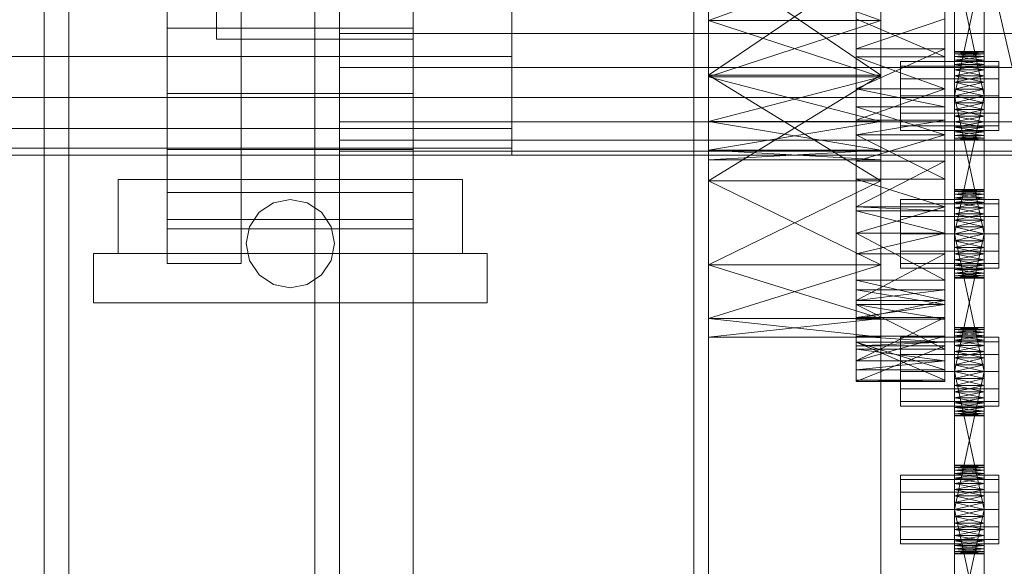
# Model space of a CAD drawing. Header units: millimetres. Extents: x -4738 to 65662, y -68080 to 6847.
# Tile 396 of 656: x 1260 to 1460, y -34477 to -34366. Entities that reach past the tile are written whole.
import ezdxf

# ---------------------------------------------------------------- set-up
doc = ezdxf.new("R2010")
doc.units = ezdxf.units.MM
for name, color, linetype, lineweight in [('COTAS_O', 1, 'Continuous', 0), ('frontal_C03', 7, 'Continuous', 0), ('frontal_secador', 7, 'Continuous', 0)]:
    doc.layers.add(name, color=color, linetype=linetype, lineweight=lineweight)
doc.dimstyles.new('R19_100', dxfattribs={"dimtxt": 250, "dimasz": 150, "dimexe": 150, "dimexo": 80, "dimgap": 100, "dimtad": 1, "dimtih": 1, "dimtoh": 1, "dimdsep": 46, "dimcen": 0.09, "dimadec": 0, "dimazin": 0, "dimtfac": 1, "dimtdec": 4, "dimtofl": 0, "dimtmove": 0, "dimatfit": 3, "dimfxl": 1, "dimtolj": 1, "dimtzin": 0, "dimarcsym": 0})

# ---------------------------------------------------------------- blocks, each defined once
blk = doc.blocks.new('DIM_R31_48')
at = {"layer": 'COTAS_O'}
for p, q in [((-1725, -33700), (-1575, -33655)), ((1725, -33700), (1575, -33655)), ((-1725, -34400), (-1725, -33700)), ((-1725, -33700), (1725, -33700)), ((-1725, -33700), (-1575, -33745)), ((1725, -33700), (1575, -33745)), ((1725, -34400), (1725, -33700))]:
    blk.add_line(p, q, dxfattribs=at)
blk.add_text('3450 O', height=250, dxfattribs=at).set_placement((0, -33600))

msp = doc.modelspace()

# ---------------------------------------------------------------- linework, layer by layer
at = {"layer": 'frontal_C03'}
for p, q in [((1435, -34954.179), (1435, -32259.264)), ((1435, -32263.162), (1435, -34958.077)), ((1435, -35437.51), (1435, -32742.595)), ((1435, -32746.492), (1435, -35441.408)), ((1833.922, -35988), (1415, -34173.45))]:
    msp.add_line(p, q, dxfattribs=at)
at = {"layer": 'frontal_secador'}
for p, q in [((1340, -36000), (1340, -33000)), ((1400, -36000), (1400, -33000)), ((1265, -35980), (1265, -33075)), ((1270, -35980), (1270, -33075)), ((1320, -35980), (1320, -33075)), ((1325, -36000), (1325, -33075)), ((1325, -34600), (1325, -33075)), ((1325, -35980), (1325, -33075)), ((1397, -35940), (1397, -33075)), ((1400, -36000), (1400, -33075)), ((1400, -34600), (1400, -33075)), ((1400, -35940), (1400, -33075)), ((1400, -34650), (1400, -33075)), ((1400, -36000), (1400, -33250)), ((1430, -34389.365), (1430, -34297.639)), ((1430, -34431.527), (1430, -34297.639)), ((1448, -34297.639), (1448, -34389.365)), ((1448, -34297.639), (1448, -34431.527)), ((1400, -34308.24), (1400, -34398.76)), ((1435, -34398.76), (1435, -34308.24)), ((1290, -34415.5), (1290, -34329.5)), ((1300, -34370), (1300, -34330)), ((1305, -34415.5), (1305, -34329.5)), ((1340, -34370), (1340, -34330)), ((1400, -34340.83), (1400, -34398.76)), ((1430, -34389.365), (1430, -34341.142)), ((1435, -34398.76), (1435, -34340.83)), ((1448, -34341.142), (1448, -34389.365)), ((1450, -34384.281), (1450, -34345.481)), ((1456, -34345.481), (1456, -34384.281)), ((1450, -34347.136), (1450, -34384.281)), ((1456, -34384.281), (1456, -34347.136)), ((1450, -34384.281), (1450, -34349.414)), ((1456, -34349.414), (1456, -34384.281)), ((1450, -34381.5), (1450, -34352.092)), ((1450, -34384.281), (1450, -34352.092)), ((1456, -34352.092), (1456, -34381.5)), ((1456, -34352.092), (1456, -34384.281)), ((1290, -34353.5), (1290, -34367.735)), ((1340, -34367.735), (1340, -34353.5)), ((1400, -34353.5), (1400, -34366.17)), ((1400, -34398.76), (1400, -34353.5)), ((1400, -34353.5), (1400, -34377.294)), ((1400, -34353.5), (1400, -34377.599)), ((1400, -34426.731), (1400, -34353.5)), ((1400, -34353.5), (1400, -34386.67)), ((1435, -34353.5), (1400, -34377.294)), ((1435, -34377.294), (1400, -34353.5)), ((1435, -34353.5), (1400, -34366.17)), ((1435, -34366.17), (1400, -34353.5)), ((1435, -34366.17), (1435, -34353.5)), ((1435, -34353.5), (1435, -34398.76)), ((1435, -34377.294), (1435, -34353.5)), ((1435, -34377.599), (1435, -34353.5)), ((1435, -34353.5), (1435, -34426.731)), ((1435, -34386.67), (1435, -34353.5)), ((1450, -34353.5), (1450, -34381.5)), ((1456, -34381.5), (1450, -34353.5)), ((1456, -34353.5), (1450, -34381.5)), ((1456, -34381.5), (1456, -34353.5)), ((1325, -34361.304), (1325, -34368.807)), ((1430, -34361.304), (1430, -34368.807)), ((1360, -34363.853), (1360, -34373.5)), ((1400, -34377.599), (1400, -34366.17)), ((1400, -34398.76), (1400, -34366.17)), ((1435, -34366.17), (1400, -34366.17)), ((1435, -34366.17), (1400, -34377.599)), ((1435, -34377.599), (1400, -34366.17)), ((1430, -34365.858), (1430, -34383.732)), ((1430, -34373.576), (1430, -34365.858)), ((1430, -34389.365), (1430, -34365.858)), ((1430, -34365.858), (1430, -34371.942)), ((1430, -34365.858), (1430, -34409.361)), ((1430, -34365.858), (1430, -34431.527)), ((1448, -34365.858), (1430, -34371.942)), ((1448, -34373.576), (1430, -34365.858)), ((1435, -34366.17), (1435, -34377.599)), ((1435, -34366.17), (1435, -34398.76)), ((1448, -34383.732), (1448, -34365.858)), ((1448, -34365.858), (1448, -34373.576)), ((1448, -34365.858), (1448, -34389.365)), ((1448, -34371.942), (1448, -34365.858)), ((1448, -34409.361), (1448, -34365.858)), ((1448, -34431.527), (1448, -34365.858)), ((1290, -34367.735), (1290, -34381)), ((1340, -34367.735), (1290, -34367.735)), ((1340, -34367.735), (1340, -34381)), ((1300, -34370), (1340, -34370)), ((1325, -34368.807), (1325, -34375.723)), ((1480, -34368.807), (1325, -34368.807)), ((1430, -34368.807), (1325, -34368.807)), ((1430, -34368.807), (1430, -34375.723)), ((1430, -34386.411), (1430, -34371.942)), ((1430, -34371.942), (1430, -34380.075)), ((1430, -34389.365), (1430, -34371.942)), ((1448, -34371.942), (1430, -34371.942)), ((1448, -34371.942), (1430, -34380.075)), ((1448, -34371.942), (1448, -34386.411)), ((1448, -34380.075), (1448, -34371.942)), ((1448, -34371.942), (1448, -34389.365)), ((1360, -34373.5), (-1360, -34373.5)), ((1360, -34373.5), (1360, -34381.784)), ((1430, -34373.576), (1430, -34383.732)), ((1430, -34380.075), (1430, -34373.576)), ((1448, -34380.075), (1430, -34373.576)), ((1448, -34373.576), (1430, -34373.576)), ((1448, -34383.732), (1448, -34373.576)), ((1448, -34373.576), (1448, -34380.075)), ((1450, -34372.611), (1450, -34372.5)), ((1456, -34372.611), (1450, -34372.5)), ((1456, -34372.5), (1450, -34372.5)), ((1456, -34372.5), (1450, -34372.611)), ((1450, -34372.611), (1450, -34373.481)), ((1450, -34372.941), (1450, -34372.611)), ((1450, -34372.611), (1450, -34375.136)), ((1456, -34372.941), (1450, -34372.611)), ((1456, -34372.611), (1450, -34372.611)), ((1456, -34372.611), (1450, -34372.941)), ((1450, -34373.481), (1450, -34372.941)), ((1456, -34373.481), (1450, -34372.941)), ((1456, -34372.941), (1450, -34372.941)), ((1456, -34372.941), (1450, -34373.481)), ((1450, -34373.481), (1450, -34375.136)), ((1450, -34374.219), (1450, -34373.481)), ((1450, -34377.414), (1450, -34373.481)), ((1450, -34412.281), (1450, -34373.481)), ((1456, -34374.219), (1450, -34373.481)), ((1456, -34373.481), (1450, -34373.481)), ((1456, -34373.481), (1450, -34374.219)), ((1456, -34372.611), (1456, -34372.5)), ((1456, -34373.481), (1456, -34372.611)), ((1456, -34372.611), (1456, -34372.941)), ((1456, -34375.136), (1456, -34372.611)), ((1456, -34372.941), (1456, -34373.481)), ((1456, -34375.136), (1456, -34373.481)), ((1456, -34373.481), (1456, -34374.219)), ((1456, -34373.481), (1456, -34377.414)), ((1456, -34373.481), (1456, -34412.281)), ((1325, -34375.723), (1325, -34381.784)), ((1480, -34375.723), (1325, -34375.723)), ((1430, -34375.723), (1325, -34375.723)), ((1430, -34375.723), (1430, -34381.784)), ((1439, -34375.438), (1439, -34374.5)), ((1459, -34374.5), (1439, -34374.5)), ((1439, -34378), (1439, -34375.438)), ((1459, -34375.438), (1439, -34375.438)), ((1450, -34375.136), (1450, -34374.219)), ((1456, -34375.136), (1450, -34374.219)), ((1456, -34374.219), (1450, -34374.219)), ((1456, -34374.219), (1450, -34375.136)), ((1450, -34375.136), (1450, -34377.414)), ((1450, -34376.21), (1450, -34375.136)), ((1450, -34375.136), (1450, -34380.092)), ((1450, -34375.136), (1450, -34412.281)), ((1456, -34376.21), (1450, -34375.136)), ((1456, -34375.136), (1450, -34375.136)), ((1456, -34375.136), (1450, -34376.21)), ((1450, -34377.414), (1450, -34376.21)), ((1456, -34377.414), (1450, -34376.21)), ((1456, -34376.21), (1450, -34376.21)), ((1456, -34376.21), (1450, -34377.414)), ((1456, -34374.219), (1456, -34375.136)), ((1456, -34377.414), (1456, -34375.136)), ((1456, -34375.136), (1456, -34376.21)), ((1456, -34380.092), (1456, -34375.136)), ((1456, -34412.281), (1456, -34375.136)), ((1456, -34376.21), (1456, -34377.414)), ((1459, -34375.438), (1459, -34374.5)), ((1459, -34378), (1459, -34375.438)), ((1400, -34377.294), (1400, -34398.76)), ((1435, -34377.294), (1400, -34377.294)), ((1435, -34377.294), (1400, -34398.76)), ((1435, -34398.76), (1400, -34377.294)), ((1400, -34386.67), (1400, -34377.599)), ((1400, -34398.76), (1400, -34377.599)), ((1435, -34377.599), (1400, -34377.599)), ((1435, -34377.599), (1400, -34386.67)), ((1435, -34386.67), (1400, -34377.599)), ((1435, -34398.76), (1435, -34377.294)), ((1435, -34377.599), (1435, -34386.67)), ((1435, -34377.599), (1435, -34398.76)), ((1439, -34381.5), (1439, -34378)), ((1459, -34378), (1439, -34378)), ((1450, -34377.414), (1450, -34380.092)), ((1450, -34378.719), (1450, -34377.414)), ((1450, -34412.281), (1450, -34377.414)), ((1456, -34378.719), (1450, -34377.414)), ((1456, -34377.414), (1450, -34377.414)), ((1456, -34377.414), (1450, -34378.719)), ((1456, -34380.092), (1456, -34377.414)), ((1456, -34377.414), (1456, -34378.719)), ((1456, -34377.414), (1456, -34412.281)), ((1459, -34381.5), (1459, -34378)), ((1430, -34380.075), (1430, -34386.411)), ((1430, -34383.732), (1430, -34380.075)), ((1448, -34380.075), (1430, -34380.075)), ((1448, -34380.075), (1430, -34386.411)), ((1448, -34383.732), (1430, -34380.075)), ((1448, -34386.411), (1448, -34380.075)), ((1448, -34380.075), (1448, -34383.732)), ((1450, -34380.092), (1450, -34378.719)), ((1456, -34380.092), (1450, -34378.719)), ((1456, -34378.719), (1450, -34378.719)), ((1456, -34378.719), (1450, -34380.092)), ((1450, -34409.5), (1450, -34380.092)), ((1450, -34380.092), (1450, -34381.5)), ((1450, -34412.281), (1450, -34380.092)), ((1456, -34381.5), (1450, -34380.092)), ((1456, -34380.092), (1450, -34380.092)), ((1456, -34380.092), (1450, -34381.5)), ((1456, -34378.719), (1456, -34380.092)), ((1456, -34380.092), (1456, -34409.5)), ((1456, -34381.5), (1456, -34380.092)), ((1456, -34380.092), (1456, -34412.281)), ((1360, -34381.784), (-1360, -34381.784)), ((1290, -34381), (1290, -34392.391)), ((1340, -34381), (1290, -34381)), ((1325, -34381.784), (1325, -34386.759)), ((1480, -34381.784), (1325, -34381.784)), ((1430, -34381.784), (1325, -34381.784)), ((1340, -34381), (1340, -34392.391)), ((1360, -34381.784), (1360, -34388.141)), ((1430, -34381.784), (1430, -34386.759)), ((1439, -34381.5), (1439, -34385)), ((1439, -34381.5), (1459, -34381.5)), ((1450, -34381.5), (1450, -34409.5)), ((1456, -34409.5), (1450, -34381.5)), ((1456, -34381.5), (1450, -34381.5)), ((1456, -34381.5), (1450, -34409.5)), ((1450, -34384.281), (1450, -34381.5)), ((1450, -34381.5), (1450, -34382.908)), ((1456, -34381.5), (1450, -34382.908)), ((1456, -34382.908), (1450, -34381.5)), ((1456, -34409.5), (1456, -34381.5)), ((1456, -34381.5), (1456, -34384.281)), ((1456, -34382.908), (1456, -34381.5)), ((1459, -34385), (1459, -34381.5)), ((1430, -34389.365), (1430, -34383.732)), ((1448, -34389.365), (1430, -34383.732)), ((1448, -34383.732), (1430, -34383.732)), ((1448, -34383.732), (1448, -34389.365)), ((1450, -34382.908), (1450, -34384.281)), ((1456, -34382.908), (1450, -34382.908)), ((1456, -34382.908), (1450, -34384.281)), ((1456, -34384.281), (1450, -34382.908)), ((1456, -34384.281), (1456, -34382.908)), ((1439, -34385), (1439, -34387.562)), ((1459, -34385), (1439, -34385)), ((1450, -34386.79), (1450, -34384.281)), ((1450, -34384.281), (1450, -34385.586)), ((1450, -34388.781), (1450, -34384.281)), ((1450, -34390.5), (1450, -34384.281)), ((1456, -34384.281), (1450, -34384.281)), ((1456, -34384.281), (1450, -34385.586)), ((1456, -34385.586), (1450, -34384.281)), ((1450, -34385.586), (1450, -34386.79)), ((1456, -34385.586), (1450, -34385.586)), ((1456, -34385.586), (1450, -34386.79)), ((1456, -34386.79), (1450, -34385.586)), ((1456, -34384.281), (1456, -34386.79)), ((1456, -34385.586), (1456, -34384.281)), ((1456, -34384.281), (1456, -34388.781)), ((1456, -34384.281), (1456, -34390.5)), ((1456, -34386.79), (1456, -34385.586)), ((1459, -34385), (1459, -34387.562)), ((1360, -34388.141), (-1360, -34388.141)), ((1325, -34386.759), (1325, -34390.455)), ((1480, -34386.759), (1325, -34386.759)), ((1430, -34386.759), (1325, -34386.759)), ((1360, -34388.141), (1360, -34392.137)), ((1400, -34426.731), (1400, -34386.67)), ((1400, -34392.493), (1400, -34386.67)), ((1400, -34398.76), (1400, -34386.67)), ((1435, -34386.67), (1400, -34386.67)), ((1435, -34386.67), (1400, -34392.493)), ((1435, -34392.493), (1400, -34386.67)), ((1430, -34386.411), (1430, -34389.365)), ((1448, -34386.411), (1430, -34386.411)), ((1448, -34386.411), (1430, -34389.365)), ((1430, -34386.759), (1430, -34390.455)), ((1435, -34386.67), (1435, -34426.731)), ((1435, -34386.67), (1435, -34392.493)), ((1435, -34386.67), (1435, -34398.76)), ((1439, -34387.562), (1439, -34388.5)), ((1459, -34387.562), (1439, -34387.562)), ((1448, -34389.365), (1448, -34386.411)), ((1450, -34388.781), (1450, -34386.79)), ((1450, -34386.79), (1450, -34387.864)), ((1456, -34386.79), (1450, -34386.79)), ((1456, -34386.79), (1450, -34387.864)), ((1456, -34387.864), (1450, -34386.79)), ((1450, -34387.864), (1450, -34388.781)), ((1456, -34387.864), (1450, -34387.864)), ((1456, -34387.864), (1450, -34388.781)), ((1456, -34388.781), (1450, -34387.864)), ((1456, -34386.79), (1456, -34388.781)), ((1456, -34387.864), (1456, -34386.79)), ((1456, -34388.781), (1456, -34387.864)), ((1459, -34387.562), (1459, -34388.5)), ((1430, -34389.365), (1430, -34404.806)), ((1430, -34398.435), (1430, -34389.365)), ((1430, -34409.361), (1430, -34389.365)), ((1430, -34389.365), (1430, -34394.777)), ((1430, -34423.89), (1430, -34389.365)), ((1430, -34431.527), (1430, -34389.365)), ((1448, -34389.365), (1430, -34389.365)), ((1448, -34389.365), (1430, -34394.777)), ((1448, -34398.435), (1430, -34389.365)), ((1459, -34388.5), (1439, -34388.5)), ((1448, -34404.806), (1448, -34389.365)), ((1448, -34389.365), (1448, -34398.435)), ((1448, -34389.365), (1448, -34409.361)), ((1448, -34394.777), (1448, -34389.365)), ((1448, -34389.365), (1448, -34423.89)), ((1448, -34389.365), (1448, -34431.527)), ((1450, -34390.059), (1450, -34388.781)), ((1450, -34388.781), (1450, -34389.519)), ((1450, -34390.5), (1450, -34388.781)), ((1456, -34388.781), (1450, -34388.781)), ((1456, -34388.781), (1450, -34389.519)), ((1456, -34389.519), (1450, -34388.781)), ((1450, -34389.519), (1450, -34390.059)), ((1456, -34389.519), (1450, -34389.519)), ((1456, -34389.519), (1450, -34390.059)), ((1456, -34390.059), (1450, -34389.519)), ((1450, -34390.5), (1450, -34390.059)), ((1450, -34390.059), (1450, -34390.389)), ((1456, -34390.059), (1450, -34390.059)), ((1456, -34390.059), (1450, -34390.389)), ((1456, -34390.389), (1450, -34390.059)), ((1456, -34388.781), (1456, -34390.059)), ((1456, -34389.519), (1456, -34388.781)), ((1456, -34388.781), (1456, -34390.5)), ((1456, -34390.059), (1456, -34389.519)), ((1456, -34390.059), (1456, -34390.5)), ((1456, -34390.389), (1456, -34390.059)), ((1360, -34392.137), (-1360, -34392.137)), ((1325, -34390.455), (1325, -34392.731)), ((1480, -34390.455), (1325, -34390.455)), ((1430, -34390.455), (1325, -34390.455)), ((1360, -34392.137), (1360, -34393.5)), ((1430, -34390.455), (1430, -34392.731)), ((1450, -34390.389), (1450, -34390.5)), ((1456, -34390.389), (1450, -34390.389)), ((1456, -34390.389), (1450, -34390.5)), ((1456, -34390.5), (1450, -34390.389)), ((1456, -34390.5), (1450, -34390.5)), ((1456, -34390.5), (1456, -34390.389)), ((1360, -34393.5), (-1360, -34393.5)), ((1290, -34392.391), (1290, -34401.131)), ((1340, -34392.391), (1290, -34392.391)), ((1325, -34392.731), (1325, -34393.5)), ((1480, -34392.731), (1325, -34392.731)), ((1430, -34392.731), (1325, -34392.731)), ((1480, -34393.5), (1325, -34393.5)), ((1430, -34393.5), (1325, -34393.5)), ((1340, -34392.391), (1340, -34401.131)), ((1400, -34426.731), (1400, -34392.493)), ((1400, -34394.5), (1400, -34392.493)), ((1435, -34392.493), (1400, -34392.493)), ((1435, -34392.493), (1400, -34394.5)), ((1435, -34394.5), (1400, -34392.493)), ((1430, -34392.731), (1430, -34393.5)), ((1435, -34392.493), (1435, -34426.731)), ((1435, -34392.493), (1435, -34394.5)), ((1400, -34426.731), (1400, -34394.5)), ((1435, -34394.5), (1400, -34394.5)), ((1430, -34409.353), (1430, -34394.777)), ((1430, -34394.777), (1430, -34404.05)), ((1430, -34409.361), (1430, -34394.777)), ((1448, -34394.777), (1430, -34394.777)), ((1448, -34394.777), (1430, -34404.05)), ((1435, -34394.5), (1435, -34426.731)), ((1448, -34394.777), (1448, -34409.353)), ((1448, -34404.05), (1448, -34394.777)), ((1448, -34394.777), (1448, -34409.361)), ((1280, -34398.5), (1350, -34398.5)), ((1280, -34413.5), (1280, -34398.5)), ((1350, -34413.5), (1350, -34398.5)), ((1400, -34426.731), (1400, -34398.76)), ((1400, -34398.76), (1400, -34415.794)), ((1435, -34398.76), (1400, -34398.76)), ((1435, -34398.76), (1400, -34415.794)), ((1435, -34415.794), (1400, -34398.76)), ((1430, -34398.435), (1430, -34404.806)), ((1430, -34404.05), (1430, -34398.435)), ((1448, -34404.05), (1430, -34398.435)), ((1448, -34398.435), (1430, -34398.435)), ((1435, -34398.76), (1435, -34426.731)), ((1435, -34415.794), (1435, -34398.76)), ((1448, -34404.806), (1448, -34398.435)), ((1448, -34398.435), (1448, -34404.05)), ((1290, -34401.131), (1290, -34406.626)), ((1340, -34401.131), (1290, -34401.131)), ((1340, -34401.131), (1340, -34406.626)), ((1450, -34400.611), (1450, -34400.5)), ((1456, -34400.611), (1450, -34400.5)), ((1456, -34400.5), (1450, -34400.5)), ((1456, -34400.5), (1450, -34400.611)), ((1450, -34400.611), (1450, -34401.481)), ((1450, -34400.941), (1450, -34400.611)), ((1450, -34400.611), (1450, -34403.136)), ((1456, -34400.941), (1450, -34400.611)), ((1456, -34400.611), (1450, -34400.611)), ((1456, -34400.611), (1450, -34400.941)), ((1450, -34401.481), (1450, -34400.941)), ((1456, -34401.481), (1450, -34400.941)), ((1456, -34400.941), (1450, -34400.941)), ((1456, -34400.941), (1450, -34401.481)), ((1450, -34401.481), (1450, -34403.136)), ((1450, -34402.219), (1450, -34401.481)), ((1450, -34405.414), (1450, -34401.481)), ((1450, -34440.281), (1450, -34401.481)), ((1456, -34402.219), (1450, -34401.481)), ((1456, -34401.481), (1450, -34401.481)), ((1456, -34401.481), (1450, -34402.219)), ((1450, -34403.136), (1450, -34402.219)), ((1456, -34403.136), (1450, -34402.219)), ((1456, -34402.219), (1450, -34402.219)), ((1456, -34402.219), (1450, -34403.136)), ((1456, -34400.611), (1456, -34400.5)), ((1456, -34401.481), (1456, -34400.611)), ((1456, -34400.611), (1456, -34400.941)), ((1456, -34403.136), (1456, -34400.611)), ((1456, -34400.941), (1456, -34401.481)), ((1456, -34403.136), (1456, -34401.481)), ((1456, -34401.481), (1456, -34402.219)), ((1456, -34401.481), (1456, -34405.414)), ((1456, -34401.481), (1456, -34440.281)), ((1456, -34402.219), (1456, -34403.136)), ((1308.636, -34405.136), (1311.556, -34403.185)), ((1311.556, -34403.185), (1315, -34402.5)), ((1315, -34402.5), (1318.444, -34403.185)), ((1318.444, -34403.185), (1321.364, -34405.136)), ((1430, -34404.05), (1430, -34409.353)), ((1430, -34404.806), (1430, -34404.05)), ((1448, -34404.05), (1430, -34404.05)), ((1448, -34404.05), (1430, -34409.353)), ((1448, -34404.806), (1430, -34404.05)), ((1439, -34403.438), (1439, -34402.5)), ((1459, -34402.5), (1439, -34402.5)), ((1439, -34406), (1439, -34403.438)), ((1459, -34403.438), (1439, -34403.438)), ((1448, -34409.353), (1448, -34404.05)), ((1448, -34404.05), (1448, -34404.806)), ((1450, -34403.136), (1450, -34405.414)), ((1450, -34404.21), (1450, -34403.136)), ((1450, -34403.136), (1450, -34408.092)), ((1450, -34403.136), (1450, -34440.281)), ((1456, -34404.21), (1450, -34403.136)), ((1456, -34403.136), (1450, -34403.136)), ((1456, -34403.136), (1450, -34404.21)), ((1450, -34405.414), (1450, -34404.21)), ((1456, -34405.414), (1450, -34404.21)), ((1456, -34404.21), (1450, -34404.21)), ((1456, -34404.21), (1450, -34405.414)), ((1456, -34405.414), (1456, -34403.136)), ((1456, -34403.136), (1456, -34404.21)), ((1456, -34408.092), (1456, -34403.136)), ((1456, -34440.281), (1456, -34403.136)), ((1456, -34404.21), (1456, -34405.414)), ((1459, -34403.438), (1459, -34402.5)), ((1459, -34406), (1459, -34403.438)), ((1306.685, -34408.056), (1308.636, -34405.136)), ((1321.364, -34405.136), (1323.315, -34408.056)), ((1430, -34409.361), (1430, -34404.806)), ((1448, -34409.361), (1430, -34404.806)), ((1448, -34404.806), (1430, -34404.806)), ((1439, -34409.5), (1439, -34406)), ((1459, -34406), (1439, -34406)), ((1448, -34404.806), (1448, -34409.361)), ((1450, -34405.414), (1450, -34408.092)), ((1450, -34406.719), (1450, -34405.414)), ((1450, -34440.281), (1450, -34405.414)), ((1456, -34406.719), (1450, -34405.414)), ((1456, -34405.414), (1450, -34405.414)), ((1456, -34405.414), (1450, -34406.719)), ((1456, -34408.092), (1456, -34405.414)), ((1456, -34405.414), (1456, -34406.719)), ((1456, -34405.414), (1456, -34440.281)), ((1459, -34409.5), (1459, -34406)), ((1290, -34406.626), (1290, -34408.5)), ((1340, -34406.626), (1290, -34406.626)), ((1306, -34411.5), (1306.685, -34408.056)), ((1323.315, -34408.056), (1324, -34411.5)), ((1340, -34406.626), (1340, -34408.5)), ((1450, -34408.092), (1450, -34406.719)), ((1456, -34408.092), (1450, -34406.719)), ((1456, -34406.719), (1450, -34406.719)), ((1456, -34406.719), (1450, -34408.092)), ((1450, -34437.5), (1450, -34408.092)), ((1450, -34408.092), (1450, -34409.5)), ((1450, -34440.281), (1450, -34408.092)), ((1456, -34409.5), (1450, -34408.092)), ((1456, -34408.092), (1450, -34408.092)), ((1456, -34408.092), (1450, -34409.5)), ((1456, -34406.719), (1456, -34408.092)), ((1456, -34408.092), (1456, -34437.5)), ((1456, -34409.5), (1456, -34408.092)), ((1456, -34408.092), (1456, -34440.281)), ((1340, -34408.5), (1290, -34408.5)), ((1448, -34409.353), (1430, -34409.353)), ((1448, -34409.353), (1430, -34409.361)), ((1430, -34409.361), (1430, -34420.859)), ((1430, -34418.895), (1430, -34409.361)), ((1430, -34423.89), (1430, -34409.361)), ((1430, -34409.361), (1430, -34413.572)), ((1430, -34409.361), (1430, -34431.527)), ((1448, -34409.361), (1430, -34409.361)), ((1448, -34409.361), (1430, -34413.572)), ((1448, -34418.895), (1430, -34409.361)), ((1439, -34409.5), (1439, -34413)), ((1439, -34409.5), (1459, -34409.5)), ((1448, -34420.859), (1448, -34409.361)), ((1448, -34409.361), (1448, -34418.895)), ((1448, -34409.361), (1448, -34423.89)), ((1448, -34413.572), (1448, -34409.361)), ((1448, -34431.527), (1448, -34409.361)), ((1450, -34409.5), (1450, -34437.5)), ((1456, -34437.5), (1450, -34409.5)), ((1456, -34409.5), (1450, -34409.5)), ((1456, -34409.5), (1450, -34437.5)), ((1450, -34412.281), (1450, -34409.5)), ((1450, -34409.5), (1450, -34410.908)), ((1456, -34409.5), (1450, -34410.908)), ((1456, -34410.908), (1450, -34409.5)), ((1456, -34437.5), (1456, -34409.5)), ((1456, -34409.5), (1456, -34412.281)), ((1456, -34410.908), (1456, -34409.5)), ((1459, -34413), (1459, -34409.5)), ((1306.685, -34414.944), (1306, -34411.5)), ((1324, -34411.5), (1323.315, -34414.944)), ((1450, -34410.908), (1450, -34412.281)), ((1456, -34410.908), (1450, -34410.908)), ((1456, -34410.908), (1450, -34412.281)), ((1456, -34412.281), (1450, -34410.908)), ((1456, -34412.281), (1456, -34410.908)), ((1275, -34413.5), (1355, -34413.5)), ((1275, -34423.5), (1275, -34413.5)), ((1280, -34413.5), (1350, -34413.5)), ((1355, -34423.5), (1355, -34413.5)), ((1430, -34426.827), (1430, -34413.572)), ((1430, -34413.572), (1430, -34423.075)), ((1430, -34423.89), (1430, -34413.572)), ((1448, -34413.572), (1430, -34413.572)), ((1448, -34413.572), (1430, -34423.075)), ((1439, -34413), (1439, -34415.562)), ((1459, -34413), (1439, -34413)), ((1448, -34413.572), (1448, -34426.827)), ((1448, -34423.075), (1448, -34413.572)), ((1448, -34413.572), (1448, -34423.89)), ((1450, -34414.79), (1450, -34412.281)), ((1450, -34412.281), (1450, -34413.586)), ((1450, -34416.781), (1450, -34412.281)), ((1450, -34418.5), (1450, -34412.281)), ((1456, -34412.281), (1450, -34412.281)), ((1456, -34412.281), (1450, -34413.586)), ((1456, -34413.586), (1450, -34412.281)), ((1450, -34413.586), (1450, -34414.79)), ((1456, -34413.586), (1450, -34413.586)), ((1456, -34413.586), (1450, -34414.79)), ((1456, -34414.79), (1450, -34413.586)), ((1456, -34412.281), (1456, -34414.79)), ((1456, -34413.586), (1456, -34412.281)), ((1456, -34412.281), (1456, -34416.781)), ((1456, -34412.281), (1456, -34418.5)), ((1456, -34414.79), (1456, -34413.586)), ((1459, -34413), (1459, -34415.562)), ((1290, -34415.5), (1305, -34415.5)), ((1308.636, -34417.864), (1306.685, -34414.944)), ((1323.315, -34414.944), (1321.364, -34417.864)), ((1400, -34415.794), (1400, -34426.731)), ((1435, -34415.794), (1400, -34415.794)), ((1435, -34415.794), (1400, -34426.731)), ((1435, -34426.731), (1400, -34415.794)), ((1435, -34426.731), (1435, -34415.794)), ((1439, -34415.562), (1439, -34416.5)), ((1459, -34415.562), (1439, -34415.562)), ((1450, -34416.781), (1450, -34414.79)), ((1450, -34414.79), (1450, -34415.864)), ((1456, -34414.79), (1450, -34414.79)), ((1456, -34414.79), (1450, -34415.864)), ((1456, -34415.864), (1450, -34414.79)), ((1450, -34415.864), (1450, -34416.781)), ((1456, -34415.864), (1450, -34415.864)), ((1456, -34415.864), (1450, -34416.781)), ((1456, -34416.781), (1450, -34415.864)), ((1456, -34414.79), (1456, -34416.781)), ((1456, -34415.864), (1456, -34414.79)), ((1456, -34416.781), (1456, -34415.864)), ((1459, -34415.562), (1459, -34416.5)), ((1311.556, -34419.815), (1308.636, -34417.864)), ((1321.364, -34417.864), (1318.444, -34419.815)), ((1459, -34416.5), (1439, -34416.5)), ((1450, -34418.059), (1450, -34416.781)), ((1450, -34416.781), (1450, -34417.519)), ((1450, -34418.5), (1450, -34416.781)), ((1456, -34416.781), (1450, -34416.781)), ((1456, -34416.781), (1450, -34417.519)), ((1456, -34417.519), (1450, -34416.781)), ((1450, -34417.519), (1450, -34418.059)), ((1456, -34417.519), (1450, -34417.519)), ((1456, -34417.519), (1450, -34418.059)), ((1456, -34418.059), (1450, -34417.519)), ((1450, -34418.5), (1450, -34418.059)), ((1450, -34418.059), (1450, -34418.389)), ((1456, -34418.059), (1450, -34418.059)), ((1456, -34418.059), (1450, -34418.389)), ((1456, -34418.389), (1450, -34418.059)), ((1456, -34416.781), (1456, -34418.059)), ((1456, -34417.519), (1456, -34416.781)), ((1456, -34416.781), (1456, -34418.5)), ((1456, -34418.059), (1456, -34417.519)), ((1456, -34418.059), (1456, -34418.5)), ((1456, -34418.389), (1456, -34418.059)), ((1315, -34420.5), (1311.556, -34419.815)), ((1318.444, -34419.815), (1315, -34420.5)), ((1430, -34418.895), (1430, -34420.859)), ((1430, -34423.075), (1430, -34418.895)), ((1448, -34423.075), (1430, -34418.895)), ((1448, -34418.895), (1430, -34418.895)), ((1448, -34420.859), (1448, -34418.895)), ((1448, -34418.895), (1448, -34423.075)), ((1450, -34418.389), (1450, -34418.5)), ((1456, -34418.389), (1450, -34418.389)), ((1456, -34418.389), (1450, -34418.5)), ((1456, -34418.5), (1450, -34418.389)), ((1456, -34418.5), (1450, -34418.5)), ((1456, -34418.5), (1456, -34418.389)), ((1430, -34420.859), (1430, -34423.075)), ((1430, -34423.89), (1430, -34420.859)), ((1448, -34423.89), (1430, -34420.859)), ((1448, -34420.859), (1430, -34420.859)), ((1448, -34420.859), (1430, -34423.075)), ((1448, -34423.075), (1448, -34420.859)), ((1448, -34420.859), (1448, -34423.89)), ((1275, -34423.5), (1355, -34423.5)), ((1430, -34423.075), (1430, -34426.827)), ((1448, -34423.075), (1430, -34423.075)), ((1448, -34423.075), (1430, -34426.827)), ((1430, -34426.827), (1430, -34423.89)), ((1430, -34423.89), (1430, -34430.317)), ((1430, -34432.954), (1430, -34423.89)), ((1430, -34431.527), (1430, -34423.89)), ((1430, -34423.89), (1430, -34426.486)), ((1448, -34426.827), (1430, -34423.89)), ((1448, -34423.89), (1430, -34423.89)), ((1448, -34423.89), (1430, -34426.486)), ((1448, -34432.954), (1430, -34423.89)), ((1448, -34426.827), (1448, -34423.075)), ((1448, -34423.89), (1448, -34426.827)), ((1448, -34430.317), (1448, -34423.89)), ((1448, -34423.89), (1448, -34432.954)), ((1448, -34423.89), (1448, -34431.527)), ((1448, -34426.486), (1448, -34423.89)), ((1400, -34426.731), (1400, -34430.5)), ((1435, -34426.731), (1400, -34426.731)), ((1435, -34426.731), (1400, -34430.5)), ((1435, -34430.5), (1400, -34426.731)), ((1430, -34437.124), (1430, -34426.486)), ((1430, -34426.486), (1430, -34435.291)), ((1430, -34431.527), (1430, -34426.486)), ((1448, -34426.486), (1430, -34426.486)), ((1448, -34426.486), (1430, -34435.291)), ((1448, -34426.827), (1430, -34426.827)), ((1435, -34426.731), (1435, -34430.5)), ((1448, -34426.486), (1448, -34437.124)), ((1448, -34435.291), (1448, -34426.486)), ((1448, -34426.486), (1448, -34431.527)), ((1450, -34428.611), (1450, -34428.5)), ((1456, -34428.611), (1450, -34428.5)), ((1456, -34428.5), (1450, -34428.5)), ((1456, -34428.5), (1450, -34428.611)), ((1450, -34428.611), (1450, -34429.481)), ((1450, -34428.941), (1450, -34428.611)), ((1450, -34428.611), (1450, -34431.136)), ((1456, -34428.941), (1450, -34428.611)), ((1456, -34428.611), (1450, -34428.611)), ((1456, -34428.611), (1450, -34428.941)), ((1450, -34429.481), (1450, -34428.941)), ((1456, -34429.481), (1450, -34428.941)), ((1456, -34428.941), (1450, -34428.941)), ((1456, -34428.941), (1450, -34429.481)), ((1450, -34429.481), (1450, -34431.136)), ((1450, -34430.219), (1450, -34429.481)), ((1450, -34433.414), (1450, -34429.481)), ((1450, -34468.281), (1450, -34429.481)), ((1456, -34430.219), (1450, -34429.481)), ((1456, -34429.481), (1450, -34429.481)), ((1456, -34429.481), (1450, -34430.219)), ((1450, -34431.136), (1450, -34430.219)), ((1456, -34431.136), (1450, -34430.219)), ((1456, -34430.219), (1450, -34430.219)), ((1456, -34430.219), (1450, -34431.136)), ((1456, -34428.611), (1456, -34428.5)), ((1456, -34429.481), (1456, -34428.611)), ((1456, -34428.611), (1456, -34428.941)), ((1456, -34431.136), (1456, -34428.611)), ((1456, -34428.941), (1456, -34429.481)), ((1456, -34431.136), (1456, -34429.481)), ((1456, -34429.481), (1456, -34430.219)), ((1456, -34429.481), (1456, -34433.414)), ((1456, -34429.481), (1456, -34468.281)), ((1456, -34430.219), (1456, -34431.136)), ((1435, -34430.5), (1400, -34430.5)), ((1430, -34432.954), (1430, -34430.317)), ((1430, -34430.317), (1430, -34435.291)), ((1430, -34431.527), (1430, -34430.317)), ((1448, -34431.527), (1430, -34430.317)), ((1448, -34430.317), (1430, -34430.317)), ((1448, -34430.317), (1430, -34435.291)), ((1430, -34437.124), (1430, -34431.527)), ((1430, -34431.527), (1430, -34432.256)), ((1430, -34439.235), (1430, -34431.527)), ((1448, -34437.124), (1430, -34431.527)), ((1448, -34431.527), (1430, -34431.527)), ((1448, -34431.527), (1430, -34432.256)), ((1448, -34439.235), (1430, -34431.527)), ((1439, -34431.438), (1439, -34430.5)), ((1459, -34430.5), (1439, -34430.5)), ((1439, -34434), (1439, -34431.438)), ((1459, -34431.438), (1439, -34431.438)), ((1448, -34430.317), (1448, -34432.954)), ((1448, -34435.291), (1448, -34430.317)), ((1448, -34430.317), (1448, -34431.527)), ((1448, -34431.527), (1448, -34437.124)), ((1448, -34432.256), (1448, -34431.527)), ((1448, -34431.527), (1448, -34439.235)), ((1450, -34431.136), (1450, -34433.414)), ((1450, -34432.21), (1450, -34431.136)), ((1450, -34431.136), (1450, -34436.092)), ((1450, -34431.136), (1450, -34468.281)), ((1456, -34432.21), (1450, -34431.136)), ((1456, -34431.136), (1450, -34431.136)), ((1456, -34431.136), (1450, -34432.21)), ((1450, -34433.414), (1450, -34432.21)), ((1456, -34433.414), (1450, -34432.21)), ((1456, -34432.21), (1450, -34432.21)), ((1456, -34432.21), (1450, -34433.414)), ((1456, -34433.414), (1456, -34431.136)), ((1456, -34431.136), (1456, -34432.21)), ((1456, -34436.092), (1456, -34431.136)), ((1456, -34468.281), (1456, -34431.136)), ((1456, -34432.21), (1456, -34433.414)), ((1459, -34431.438), (1459, -34430.5)), ((1459, -34434), (1459, -34431.438)), ((1430, -34439.235), (1430, -34432.256)), ((1430, -34432.256), (1430, -34439.5)), ((1448, -34432.256), (1430, -34432.256)), ((1448, -34432.256), (1430, -34439.5)), ((1430, -34435.291), (1430, -34432.954)), ((1448, -34435.291), (1430, -34432.954)), ((1448, -34432.954), (1430, -34432.954)), ((1439, -34437.5), (1439, -34434)), ((1459, -34434), (1439, -34434)), ((1448, -34432.256), (1448, -34439.235)), ((1448, -34439.5), (1448, -34432.256)), ((1448, -34432.954), (1448, -34435.291)), ((1450, -34433.414), (1450, -34436.092)), ((1450, -34434.719), (1450, -34433.414)), ((1450, -34468.281), (1450, -34433.414)), ((1456, -34434.719), (1450, -34433.414)), ((1456, -34433.414), (1450, -34433.414)), ((1456, -34433.414), (1450, -34434.719)), ((1456, -34436.092), (1456, -34433.414)), ((1456, -34433.414), (1456, -34434.719)), ((1456, -34433.414), (1456, -34468.281)), ((1459, -34437.5), (1459, -34434)), ((1430, -34435.291), (1430, -34437.124)), ((1448, -34435.291), (1430, -34435.291)), ((1448, -34435.291), (1430, -34437.124)), ((1448, -34437.124), (1448, -34435.291)), ((1450, -34436.092), (1450, -34434.719)), ((1456, -34436.092), (1450, -34434.719)), ((1456, -34434.719), (1450, -34434.719)), ((1456, -34434.719), (1450, -34436.092)), ((1450, -34465.5), (1450, -34436.092)), ((1450, -34436.092), (1450, -34437.5)), ((1450, -34468.281), (1450, -34436.092)), ((1456, -34437.5), (1450, -34436.092)), ((1456, -34436.092), (1450, -34436.092)), ((1456, -34436.092), (1450, -34437.5)), ((1456, -34434.719), (1456, -34436.092)), ((1456, -34436.092), (1456, -34465.5)), ((1456, -34437.5), (1456, -34436.092)), ((1456, -34436.092), (1456, -34468.281)), ((1448, -34437.124), (1430, -34437.124)), ((1439, -34437.5), (1439, -34441)), ((1439, -34437.5), (1459, -34437.5)), ((1450, -34437.5), (1450, -34465.5)), ((1456, -34465.5), (1450, -34437.5)), ((1456, -34437.5), (1450, -34437.5)), ((1456, -34437.5), (1450, -34465.5)), ((1450, -34440.281), (1450, -34437.5)), ((1450, -34437.5), (1450, -34438.908)), ((1456, -34437.5), (1450, -34438.908)), ((1456, -34438.908), (1450, -34437.5)), ((1456, -34465.5), (1456, -34437.5)), ((1456, -34437.5), (1456, -34440.281)), ((1456, -34438.908), (1456, -34437.5)), ((1459, -34441), (1459, -34437.5)), ((1430, -34439.5), (1430, -34439.235)), ((1448, -34439.5), (1430, -34439.235)), ((1448, -34439.235), (1430, -34439.235)), ((1448, -34439.5), (1430, -34439.5)), ((1448, -34439.235), (1448, -34439.5)), ((1450, -34438.908), (1450, -34440.281)), ((1456, -34438.908), (1450, -34438.908)), ((1456, -34438.908), (1450, -34440.281)), ((1456, -34440.281), (1450, -34438.908)), ((1456, -34440.281), (1456, -34438.908)), ((1439, -34441), (1439, -34443.562)), ((1459, -34441), (1439, -34441)), ((1450, -34442.79), (1450, -34440.281)), ((1450, -34440.281), (1450, -34441.586)), ((1450, -34444.781), (1450, -34440.281)), ((1450, -34446.5), (1450, -34440.281)), ((1456, -34440.281), (1450, -34440.281)), ((1456, -34440.281), (1450, -34441.586)), ((1456, -34441.586), (1450, -34440.281)), ((1450, -34441.586), (1450, -34442.79)), ((1456, -34441.586), (1450, -34441.586)), ((1456, -34441.586), (1450, -34442.79)), ((1456, -34442.79), (1450, -34441.586)), ((1456, -34440.281), (1456, -34442.79)), ((1456, -34441.586), (1456, -34440.281)), ((1456, -34440.281), (1456, -34444.781)), ((1456, -34440.281), (1456, -34446.5)), ((1456, -34442.79), (1456, -34441.586)), ((1459, -34441), (1459, -34443.562)), ((1439, -34443.562), (1439, -34444.5)), ((1459, -34443.562), (1439, -34443.562)), ((1450, -34444.781), (1450, -34442.79)), ((1450, -34442.79), (1450, -34443.864)), ((1456, -34442.79), (1450, -34442.79)), ((1456, -34442.79), (1450, -34443.864)), ((1456, -34443.864), (1450, -34442.79)), ((1450, -34443.864), (1450, -34444.781)), ((1456, -34443.864), (1450, -34443.864)), ((1456, -34443.864), (1450, -34444.781)), ((1456, -34444.781), (1450, -34443.864)), ((1456, -34442.79), (1456, -34444.781)), ((1456, -34443.864), (1456, -34442.79)), ((1456, -34444.781), (1456, -34443.864)), ((1459, -34443.562), (1459, -34444.5)), ((1459, -34444.5), (1439, -34444.5)), ((1450, -34446.059), (1450, -34444.781)), ((1450, -34444.781), (1450, -34445.519)), ((1450, -34446.5), (1450, -34444.781)), ((1456, -34444.781), (1450, -34444.781)), ((1456, -34444.781), (1450, -34445.519)), ((1456, -34445.519), (1450, -34444.781)), ((1450, -34445.519), (1450, -34446.059)), ((1456, -34445.519), (1450, -34445.519)), ((1456, -34445.519), (1450, -34446.059)), ((1456, -34446.059), (1450, -34445.519)), ((1450, -34446.5), (1450, -34446.059)), ((1450, -34446.059), (1450, -34446.389)), ((1456, -34446.059), (1450, -34446.059)), ((1456, -34446.059), (1450, -34446.389)), ((1456, -34446.389), (1450, -34446.059)), ((1456, -34444.781), (1456, -34446.059)), ((1456, -34445.519), (1456, -34444.781)), ((1456, -34444.781), (1456, -34446.5)), ((1456, -34446.059), (1456, -34445.519)), ((1456, -34446.059), (1456, -34446.5)), ((1456, -34446.389), (1456, -34446.059)), ((1450, -34446.389), (1450, -34446.5)), ((1456, -34446.389), (1450, -34446.389)), ((1456, -34446.389), (1450, -34446.5)), ((1456, -34446.5), (1450, -34446.389)), ((1456, -34446.5), (1450, -34446.5)), ((1456, -34446.5), (1456, -34446.389)), ((1450, -34456.611), (1450, -34456.5)), ((1456, -34456.611), (1450, -34456.5)), ((1456, -34456.5), (1450, -34456.5)), ((1456, -34456.5), (1450, -34456.611)), ((1450, -34456.611), (1450, -34457.481)), ((1450, -34456.941), (1450, -34456.611)), ((1450, -34456.611), (1450, -34459.136)), ((1456, -34456.941), (1450, -34456.611)), ((1456, -34456.611), (1450, -34456.611)), ((1456, -34456.611), (1450, -34456.941)), ((1450, -34457.481), (1450, -34456.941)), ((1456, -34457.481), (1450, -34456.941)), ((1456, -34456.941), (1450, -34456.941)), ((1456, -34456.941), (1450, -34457.481)), ((1450, -34457.481), (1450, -34459.136)), ((1450, -34458.219), (1450, -34457.481)), ((1450, -34461.414), (1450, -34457.481)), ((1450, -34496.281), (1450, -34457.481)), ((1456, -34458.219), (1450, -34457.481)), ((1456, -34457.481), (1450, -34457.481)), ((1456, -34457.481), (1450, -34458.219)), ((1450, -34459.136), (1450, -34458.219)), ((1456, -34459.136), (1450, -34458.219)), ((1456, -34458.219), (1450, -34458.219)), ((1456, -34458.219), (1450, -34459.136)), ((1456, -34456.611), (1456, -34456.5)), ((1456, -34457.481), (1456, -34456.611)), ((1456, -34456.611), (1456, -34456.941)), ((1456, -34459.136), (1456, -34456.611)), ((1456, -34456.941), (1456, -34457.481)), ((1456, -34459.136), (1456, -34457.481)), ((1456, -34457.481), (1456, -34458.219)), ((1456, -34457.481), (1456, -34461.414)), ((1456, -34457.481), (1456, -34496.281)), ((1456, -34458.219), (1456, -34459.136)), ((1439, -34459.438), (1439, -34458.5)), ((1459, -34458.5), (1439, -34458.5)), ((1439, -34462), (1439, -34459.438)), ((1459, -34459.438), (1439, -34459.438)), ((1450, -34459.136), (1450, -34461.414)), ((1450, -34460.21), (1450, -34459.136)), ((1450, -34459.136), (1450, -34464.092)), ((1450, -34459.136), (1450, -34496.281)), ((1456, -34460.21), (1450, -34459.136)), ((1456, -34459.136), (1450, -34459.136)), ((1456, -34459.136), (1450, -34460.21)), ((1450, -34461.414), (1450, -34460.21)), ((1456, -34461.414), (1450, -34460.21)), ((1456, -34460.21), (1450, -34460.21)), ((1456, -34460.21), (1450, -34461.414)), ((1456, -34461.414), (1456, -34459.136)), ((1456, -34459.136), (1456, -34460.21)), ((1456, -34464.092), (1456, -34459.136)), ((1456, -34496.281), (1456, -34459.136)), ((1456, -34460.21), (1456, -34461.414)), ((1459, -34459.438), (1459, -34458.5)), ((1459, -34462), (1459, -34459.438)), ((1439, -34465.5), (1439, -34462)), ((1459, -34462), (1439, -34462)), ((1450, -34461.414), (1450, -34464.092)), ((1450, -34462.719), (1450, -34461.414)), ((1450, -34496.281), (1450, -34461.414)), ((1456, -34462.719), (1450, -34461.414)), ((1456, -34461.414), (1450, -34461.414)), ((1456, -34461.414), (1450, -34462.719)), ((1456, -34464.092), (1456, -34461.414)), ((1456, -34461.414), (1456, -34462.719)), ((1456, -34461.414), (1456, -34496.281)), ((1459, -34465.5), (1459, -34462)), ((1450, -34464.092), (1450, -34462.719)), ((1456, -34464.092), (1450, -34462.719)), ((1456, -34462.719), (1450, -34462.719)), ((1456, -34462.719), (1450, -34464.092)), ((1450, -34493.5), (1450, -34464.092)), ((1450, -34464.092), (1450, -34465.5)), ((1450, -34496.281), (1450, -34464.092)), ((1456, -34465.5), (1450, -34464.092)), ((1456, -34464.092), (1450, -34464.092)), ((1456, -34464.092), (1450, -34465.5)), ((1456, -34462.719), (1456, -34464.092)), ((1456, -34464.092), (1456, -34493.5)), ((1456, -34465.5), (1456, -34464.092)), ((1456, -34464.092), (1456, -34496.281)), ((1439, -34465.5), (1439, -34469)), ((1439, -34465.5), (1459, -34465.5)), ((1450, -34465.5), (1450, -34493.5)), ((1456, -34493.5), (1450, -34465.5)), ((1456, -34465.5), (1450, -34465.5)), ((1456, -34465.5), (1450, -34493.5)), ((1450, -34468.281), (1450, -34465.5)), ((1450, -34465.5), (1450, -34466.908)), ((1456, -34465.5), (1450, -34466.908)), ((1456, -34466.908), (1450, -34465.5)), ((1456, -34493.5), (1456, -34465.5)), ((1456, -34465.5), (1456, -34468.281)), ((1456, -34466.908), (1456, -34465.5)), ((1459, -34469), (1459, -34465.5)), ((1450, -34466.908), (1450, -34468.281)), ((1456, -34466.908), (1450, -34466.908)), ((1456, -34466.908), (1450, -34468.281)), ((1456, -34468.281), (1450, -34466.908)), ((1456, -34468.281), (1456, -34466.908)), ((1439, -34469), (1439, -34471.562)), ((1459, -34469), (1439, -34469)), ((1450, -34470.79), (1450, -34468.281)), ((1450, -34468.281), (1450, -34469.586)), ((1450, -34472.781), (1450, -34468.281)), ((1450, -34474.5), (1450, -34468.281)), ((1456, -34468.281), (1450, -34468.281)), ((1456, -34468.281), (1450, -34469.586)), ((1456, -34469.586), (1450, -34468.281)), ((1450, -34469.586), (1450, -34470.79)), ((1456, -34469.586), (1450, -34469.586)), ((1456, -34469.586), (1450, -34470.79)), ((1456, -34470.79), (1450, -34469.586)), ((1456, -34468.281), (1456, -34470.79)), ((1456, -34469.586), (1456, -34468.281)), ((1456, -34468.281), (1456, -34472.781)), ((1456, -34468.281), (1456, -34474.5)), ((1456, -34470.79), (1456, -34469.586)), ((1459, -34469), (1459, -34471.562)), ((1439, -34471.562), (1439, -34472.5)), ((1459, -34471.562), (1439, -34471.562)), ((1450, -34472.781), (1450, -34470.79)), ((1450, -34470.79), (1450, -34471.864)), ((1456, -34470.79), (1450, -34470.79)), ((1456, -34470.79), (1450, -34471.864)), ((1456, -34471.864), (1450, -34470.79)), ((1450, -34471.864), (1450, -34472.781)), ((1456, -34471.864), (1450, -34471.864)), ((1456, -34471.864), (1450, -34472.781)), ((1456, -34472.781), (1450, -34471.864)), ((1456, -34470.79), (1456, -34472.781)), ((1456, -34471.864), (1456, -34470.79)), ((1456, -34472.781), (1456, -34471.864)), ((1459, -34471.562), (1459, -34472.5)), ((1459, -34472.5), (1439, -34472.5)), ((1450, -34474.059), (1450, -34472.781)), ((1450, -34472.781), (1450, -34473.519)), ((1450, -34474.5), (1450, -34472.781)), ((1456, -34472.781), (1450, -34472.781)), ((1456, -34472.781), (1450, -34473.519)), ((1456, -34473.519), (1450, -34472.781)), ((1450, -34473.519), (1450, -34474.059)), ((1456, -34473.519), (1450, -34473.519)), ((1456, -34473.519), (1450, -34474.059)), ((1456, -34474.059), (1450, -34473.519)), ((1450, -34474.5), (1450, -34474.059)), ((1450, -34474.059), (1450, -34474.389)), ((1456, -34474.059), (1450, -34474.059)), ((1456, -34474.059), (1450, -34474.389)), ((1456, -34474.389), (1450, -34474.059)), ((1456, -34472.781), (1456, -34474.059)), ((1456, -34473.519), (1456, -34472.781)), ((1456, -34472.781), (1456, -34474.5)), ((1456, -34474.059), (1456, -34473.519)), ((1456, -34474.059), (1456, -34474.5)), ((1456, -34474.389), (1456, -34474.059)), ((1450, -34474.389), (1450, -34474.5)), ((1456, -34474.389), (1450, -34474.389)), ((1456, -34474.389), (1450, -34474.5)), ((1456, -34474.5), (1450, -34474.389)), ((1456, -34474.5), (1450, -34474.5)), ((1456, -34474.5), (1456, -34474.389))]:
    msp.add_line(p, q, dxfattribs=at)

# ---------------------------------------------------------------- dimensions: what is measured, and where the dimension line sits
at = {"layer": 'COTAS_O'}
dim = msp.add_aligned_dim(p1=(-1725, -34400), p2=(1725, -34400), distance=700, text='<> O', dimstyle='R19_100', dxfattribs=at)
dim.commit()
dim.dimension.update_dxf_attribs({"geometry": 'DIM_R31_48', "text_midpoint": (0, -33700)})

doc.saveas('drawing.dxf')
